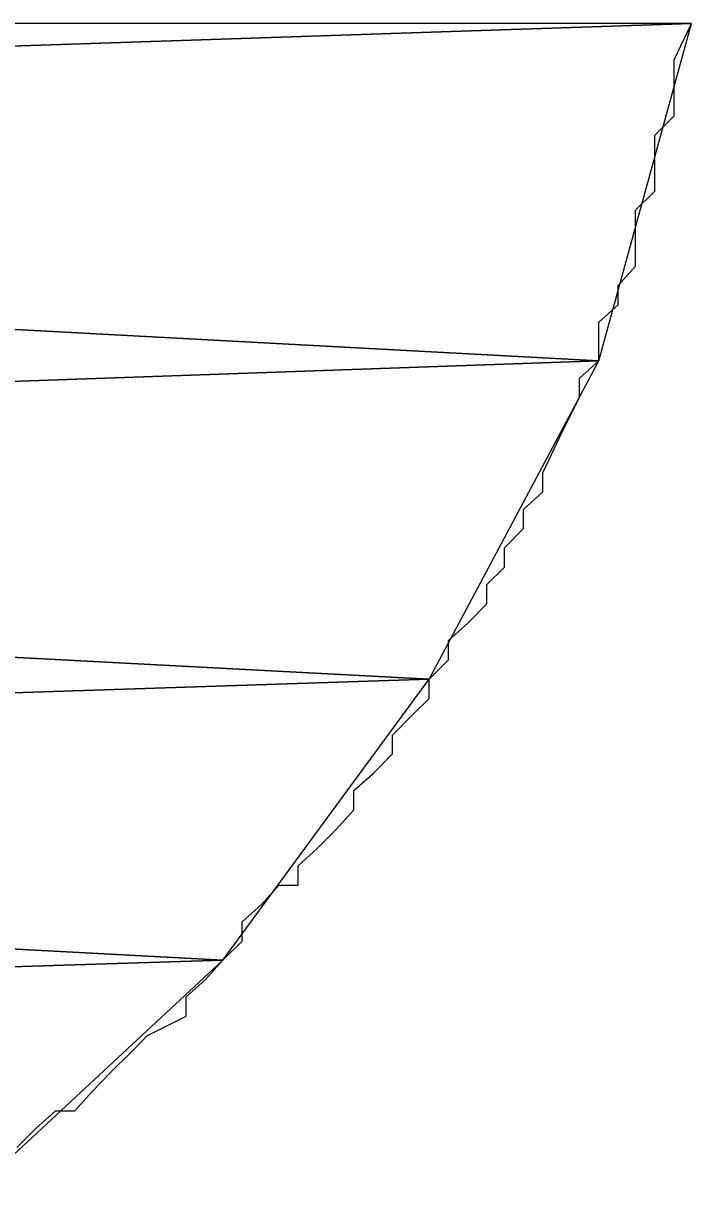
# Model space of a CAD drawing. Extents: x -495905 to -478420, y -1113297 to -1107716.
# Drawn here: x -494426.364 to -494426.01, y -1110239.295 to -1110238.67 of the extents above; entities that cross this region are included whole.
import ezdxf

# ---------------------------------------------------------------- set-up
doc = ezdxf.new("R2010")
doc.units = 0
doc.layers.add('legenda', color=7, linetype='Continuous')

msp = doc.modelspace()

# ---------------------------------------------------------------- linework, layer by layer
at = {"layer": 'legenda'}
msp.add_line((-494426.01011, -1110238.67035), (-494427.23931, -1110238.67035), dxfattribs=at)
msp.add_line((-494426.01011, -1110238.67035), (-494427.23931, -1110238.67035), dxfattribs=at)
for points in [[(-494426.01011, -1110238.67035), (-494428.09211, -1110238.73955), (-494426.05911, -1110238.84875)], [(-494428.09211, -1110238.73955), (-494426.01011, -1110238.67035), (-494427.23931, -1110238.67035)], [(-494426.01011, -1110238.67035), (-494428.09211, -1110238.73955), (-494426.05911, -1110238.84875)], [(-494428.09211, -1110238.73955), (-494426.01011, -1110238.67035), (-494427.23931, -1110238.67035)], [(-494428.09211, -1110238.73955), (-494428.03291, -1110238.91815), (-494426.05911, -1110238.84875)], [(-494428.09211, -1110238.73955), (-494428.03291, -1110238.91815), (-494426.05911, -1110238.84875)], [(-494426.05911, -1110238.84875), (-494428.03291, -1110238.91815), (-494426.14891, -1110239.01715)], [(-494426.05911, -1110238.84875), (-494428.03291, -1110238.91815), (-494426.14891, -1110239.01715)], [(-494428.03291, -1110238.91815), (-494427.94311, -1110239.07615), (-494426.14891, -1110239.01715)], [(-494428.03291, -1110238.91815), (-494427.94311, -1110239.07615), (-494426.14891, -1110239.01715)], [(-494426.14891, -1110239.01715), (-494427.94311, -1110239.07615), (-494426.25811, -1110239.16595)], [(-494426.14891, -1110239.01715), (-494427.94311, -1110239.07615), (-494426.25811, -1110239.16595)], [(-494427.94311, -1110239.07615), (-494427.81451, -1110239.21495), (-494426.25811, -1110239.16595)], [(-494427.94311, -1110239.07615), (-494427.81451, -1110239.21495), (-494426.25811, -1110239.16595)], [(-494426.25811, -1110239.16595), (-494427.81451, -1110239.21495), (-494426.39671, -1110239.29455)], [(-494426.25811, -1110239.16595), (-494427.81451, -1110239.21495), (-494426.39671, -1110239.29455)]]:
    msp.add_lwpolyline(points, close=True, dxfattribs=at)
for points in [[(-494426.11831, -1110238.97735), (-494426.11831, -1110238.96715), (-494426.10911, -1110238.95795), (-494426.10911, -1110238.94775), (-494426.09891, -1110238.93755), (-494426.09891, -1110238.92735), (-494426.08871, -1110238.91815), (-494426.08871, -1110238.90795), (-494426.07951, -1110238.88855), (-494426.07951, -1110238.88855), (-494426.06931, -1110238.86815), (-494426.06931, -1110238.85795), (-494426.05911, -1110238.84875), (-494426.05911, -1110238.83855), (-494426.05911, -1110238.82835), (-494426.04891, -1110238.81915), (-494426.04891, -1110238.80895), (-494426.03971, -1110238.79875), (-494426.03971, -1110238.78855), (-494426.03971, -1110238.76915), (-494426.02951, -1110238.75895), (-494426.02951, -1110238.74975), (-494426.02951, -1110238.73955), (-494426.02951, -1110238.72935), (-494426.01931, -1110238.71915), (-494426.01931, -1110238.70995), (-494426.01931, -1110238.69995), (-494426.01931, -1110238.68955), (-494426.01011, -1110238.67035)], [(-494426.11831, -1110238.97735), (-494426.11831, -1110238.96715), (-494426.10911, -1110238.95795), (-494426.10911, -1110238.94775), (-494426.09891, -1110238.93755), (-494426.09891, -1110238.92735), (-494426.08871, -1110238.91815), (-494426.08871, -1110238.90795), (-494426.07951, -1110238.88855), (-494426.07951, -1110238.88855), (-494426.06931, -1110238.86815), (-494426.06931, -1110238.85795), (-494426.05911, -1110238.84875), (-494426.05911, -1110238.83855), (-494426.05911, -1110238.82835), (-494426.04891, -1110238.81915), (-494426.04891, -1110238.80895), (-494426.03971, -1110238.79875), (-494426.03971, -1110238.78855), (-494426.03971, -1110238.76915), (-494426.02951, -1110238.75895), (-494426.02951, -1110238.74975), (-494426.02951, -1110238.73955), (-494426.02951, -1110238.72935), (-494426.01931, -1110238.71915), (-494426.01931, -1110238.70995), (-494426.01931, -1110238.69995), (-494426.01931, -1110238.68955), (-494426.01011, -1110238.67035)], [(-494426.36711, -1110239.26495), (-494426.35691, -1110239.25475), (-494426.34671, -1110239.24555), (-494426.33651, -1110239.24555), (-494426.32731, -1110239.23535), (-494426.31731, -1110239.22515), (-494426.30691, -1110239.21495), (-494426.29791, -1110239.20575), (-494426.29791, -1110239.20575), (-494426.27751, -1110239.19555), (-494426.27751, -1110239.18535), (-494426.26731, -1110239.17615), (-494426.25811, -1110239.16595), (-494426.24791, -1110239.15575), (-494426.24791, -1110239.14555), (-494426.23771, -1110239.13635), (-494426.22851, -1110239.12615), (-494426.21831, -1110239.12615), (-494426.21831, -1110239.11595), (-494426.20811, -1110239.10675), (-494426.19791, -1110239.09655), (-494426.18871, -1110239.08635), (-494426.18871, -1110239.07615), (-494426.17851, -1110239.06715), (-494426.16831, -1110239.05675), (-494426.16831, -1110239.04675), (-494426.15811, -1110239.03635), (-494426.14891, -1110239.02735), (-494426.14891, -1110239.01715), (-494426.13871, -1110239.00695), (-494426.13871, -1110238.99675), (-494426.12851, -1110238.98755), (-494426.11831, -1110238.97735)], [(-494426.36711, -1110239.26495), (-494426.35691, -1110239.25475), (-494426.34671, -1110239.24555), (-494426.33651, -1110239.24555), (-494426.32731, -1110239.23535), (-494426.31731, -1110239.22515), (-494426.30691, -1110239.21495), (-494426.29791, -1110239.20575), (-494426.29791, -1110239.20575), (-494426.27751, -1110239.19555), (-494426.27751, -1110239.18535), (-494426.26731, -1110239.17615), (-494426.25811, -1110239.16595), (-494426.24791, -1110239.15575), (-494426.24791, -1110239.14555), (-494426.23771, -1110239.13635), (-494426.22851, -1110239.12615), (-494426.21831, -1110239.12615), (-494426.21831, -1110239.11595), (-494426.20811, -1110239.10675), (-494426.19791, -1110239.09655), (-494426.18871, -1110239.08635), (-494426.18871, -1110239.07615), (-494426.17851, -1110239.06715), (-494426.16831, -1110239.05675), (-494426.16831, -1110239.04675), (-494426.15811, -1110239.03635), (-494426.14891, -1110239.02735), (-494426.14891, -1110239.01715), (-494426.13871, -1110239.00695), (-494426.13871, -1110238.99675), (-494426.12851, -1110238.98755), (-494426.11831, -1110238.97735)]]:
    msp.add_lwpolyline(points, dxfattribs=at)

doc.saveas('drawing.dxf')
